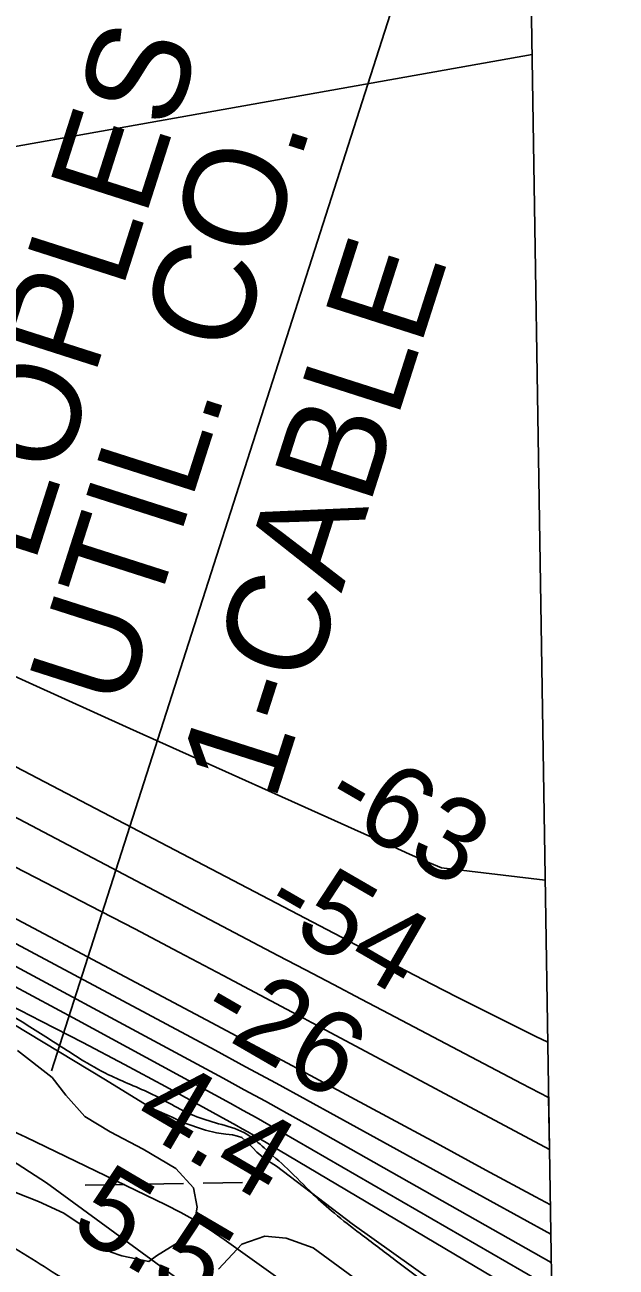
# Model space of a CAD drawing. Extents: x 3823584 to 3861785, y 301729 to 327625.
# Drawn here: x 3859138 to 3859619, y 315186 to 316196 of the extents above; entities that cross this region are included whole.
import ezdxf

# ---------------------------------------------------------------- set-up
doc = ezdxf.new("R2010")
doc.units = 0
for name, color, linetype in [('V-GRID-FRAM', 7, 'Continuous'), ('V-RIVR-EDGE', 7, 'Continuous'), ('V-RIVR-RANG', 7, 'Continuous'), ('V-ROAD-CNTR', 7, 'Continuous'), ('V-RRAP-FSHR', 7, 'Continuous'), ('V-SITE-VEGE', 7, 'Continuous'), ('V-TOPO-DPTH', 7, 'Continuous'), ('V-TOPO-MAJR', 7, 'Continuous'), ('V-TOPO-MINR', 7, 'Continuous'), ('V-TOPO-WATR', 7, 'Continuous'), ('V-UTIL-IDEN', 7, 'Continuous'), ('V-UTIL-LINE', 7, 'Continuous'), ('V-WETL-SWMP', 7, 'Continuous')]:
    doc.layers.add(name, color=color, linetype=linetype)

msp = doc.modelspace()

# ---------------------------------------------------------------- linework, layer by layer
at = {"layer": 'V-GRID-FRAM'}
msp.add_lwpolyline([(3827552.2, 325336), (3859397.3, 325827), (3859685.5, 307646.8), (3827824.6, 307155.6), (3827552.2, 325336)], dxfattribs=at)
at = {"layer": 'V-RIVR-EDGE'}
msp.add_spline([(3858317.7, 315780), (3858351.2, 315763.9), (3858404.6, 315738.5), (3858447.2, 315712.7), (3858466.2, 315703.4), (3858475.9, 315706.3), (3858480.3, 315706.3), (3858490.9, 315698.9), (3858511.8, 315687.7), (3858548.2, 315669.2), (3858579.2, 315656), (3858618.5, 315647.2), (3858641.8, 315644.2), (3858653, 315641.7), (3858679.6, 315625.6), (3858692.3, 315617.4), (3858707.3, 315613.9), (3858717.5, 315609), (3858749, 315590), (3858764, 315583.7), (3858797.5, 315571), (3858822.3, 315557.3), (3858913.9, 315506.6), (3858952.2, 315484.6), (3858986.2, 315465.6), (3859018.2, 315448), (3859056.5, 315429), (3859161.2, 315369), (3859205.9, 315342.2), (3859241.8, 315326.1), (3859277.7, 315308), (3859298, 315301.6), (3859318.4, 315293.8), (3859332.5, 315282.6), (3859351.4, 315265.6), (3859372.2, 315245.1), (3859389.6, 315229.5), (3859410.5, 315213), (3859439.1, 315191.5), (3859465.3, 315172.1), (3859491.9, 315156.4), (3859531.2, 315136), (3859569.9, 315110.2)], degree=3, dxfattribs=at)
at = {"layer": 'V-ROAD-CNTR'}
msp.add_spline([(3854116.1, 316942.4), (3854169.4, 316931.5), (3854298.8, 316901.8), (3854437.6, 316854.6), (3854560.5, 316798.2), (3854671.2, 316730.2), (3854747.1, 316675.9), (3854806.6, 316630), (3854875.8, 316567.3), (3854972.8, 316478), (3855148.5, 316306.8), (3855485, 315981.6), (3856075.1, 315410.1), (3856623.5, 314884.8), (3857154.5, 314370.4), (3857470.6, 314060.6), (3857747.4, 313795.6), (3858247.6, 313313.3), (3858629.5, 312940.3), (3859041.8, 312538.5), (3859429.8, 312165.7), (3859613.3, 311989.2)], degree=3, dxfattribs=at)
at = {"layer": 'V-RRAP-FSHR'}
msp.add_lwpolyline([(3854658.2, 317038.8), (3855055.6, 316908.9), (3855318.1, 316822.1), (3855583.2, 316740.1), (3855939.2, 316612.7), (3856284.7, 316542.4), (3856730.4, 316435.2), (3857161.4, 316287.6), (3857467.7, 316181.1), (3857666.8, 316121.7), (3857937.3, 315995.4), (3858110.9, 315906.2), (3858271.7, 315779.9), (3858542.3, 315651.1), (3859155.6, 315254.3), (3859569.7, 314951.3)], dxfattribs=at)
msp.add_spline([(3859199.7, 315156.7), (3859147, 315190.3), (3859034.9, 315259.3), (3858905.4, 315338.9), (3858720.3, 315435.2), (3858534, 315529.8), (3858283.8, 315662.9), (3858251.9, 315676.7), (3858219.9, 315676.2), (3858178.6, 315661.4), (3858158.5, 315651.3)], degree=3, dxfattribs=at)
at = {"layer": 'V-SITE-VEGE'}
for p, q in [((3859107.1, 315396.1), (3859203.4, 315338.1)), ((3859160.1, 315339.8), (3859131.8, 315361.8)), ((3859171.1, 315325.6), (3859160.1, 315339.8)), ((3859203.4, 315338.1), (3859241, 315314.9)), ((3859186.8, 315308.3), (3859171.1, 315325.6)), ((3859207.3, 315295.7), (3859186.8, 315308.3)), ((3859241, 315314.9), (3859257.6, 315307.6)), ((3859257.6, 315307.6), (3859266.4, 315303.3)), ((3859266.4, 315303.3), (3859284.9, 315297)), ((3859234, 315281.6), (3859207.3, 315295.7)), ((3859284.9, 315297), (3859293.7, 315295)), ((3859293.7, 315295), (3859301.2, 315293.9)), ((3859301.2, 315293.9), (3859306.8, 315293.3)), ((3859306.8, 315293.3), (3859310.8, 315292.3)), ((3859310.8, 315292.3), (3859314.2, 315291.1)), ((3859314.2, 315291.1), (3859317.1, 315288.8)), ((3859317.1, 315288.8), (3859320.9, 315285.1)), ((3859260.8, 315265.8), (3859234, 315281.6)), ((3859320.9, 315285.1), (3859323.2, 315282.6)), ((3859323.2, 315282.6), (3859326.6, 315279.1)), ((3859326.6, 315279.1), (3859333, 315273.8)), ((3859333, 315273.8), (3859342.4, 315267.8)), ((3859342.4, 315267.8), (3859404.1, 315220.9)), ((3859274.9, 315250.1), (3859260.8, 315265.8)), ((3859120.8, 315250.1), (3859149.1, 315239.1)), ((3859278.1, 315234.4), (3859274.9, 315250.1)), ((3859149.1, 315239.1), (3859169.5, 315229.6)), ((3859169.5, 315229.6), (3859183.7, 315220.2)), ((3859274.9, 315217.1), (3859278.1, 315234.4)), ((3859183.7, 315220.2), (3859194.7, 315209.2)), ((3859265.5, 315207.6), (3859274.9, 315217.1)), ((3859404.1, 315220.9), (3859513.3, 315143.4)), ((3859194.7, 315209.2), (3859207.3, 315198.2)), ((3859245, 315195), (3859265.5, 315207.6)), ((3859333.1, 315210.8), (3859314.2, 315204.5)), ((3859350.4, 315209.2), (3859333.1, 315210.8)), ((3859372.4, 315201.3), (3859350.4, 315209.2)), ((3859207.3, 315198.2), (3859216.7, 315195)), ((3859314.2, 315204.5), (3859295.4, 315184)), ((3859476.2, 315125.8), (3859372.4, 315201.3)), ((3859216.7, 315195), (3859238.7, 315190.3)), ((3859238.7, 315190.3), (3859245, 315195))]:
    msp.add_line(p, q, dxfattribs=at)
at = {"layer": 'V-TOPO-DPTH'}
msp.add_line((3859563.8, 315323.6), (3859564.5, 315281.5), dxfattribs=at)
for points in [[(3859566.6, 315149.2), (3859328.2, 315290.5), (3859323.7, 315293.1), (3859319.1, 315295.8), (3859314.6, 315298.3), (3859310, 315300.9), (3859252.3, 315332.5), (3859218.8, 315350.6), (3859185.1, 315368.4), (3859151.2, 315385.8), (3859117.2, 315403), (3858481.9, 315718.3), (3858476.2, 315721.1), (3858470.6, 315723.9), (3858464.9, 315726.7), (3858459.2, 315729.5), (3858418.3, 315749.8), (3858392.2, 315762.8), (3858366, 315775.7), (3858339.9, 315788.6), (3858313.8, 315801.6), (3857603.3, 316152.8)], [(3859565.2, 315236.5), (3859553.2, 315243), (3859512.8, 315264.6), (3859472.5, 315286.4), (3859432.2, 315308.1), (3859417.7, 315316), (3859384.7, 315333.8), (3859351.6, 315351.5), (3859318.5, 315369.2), (3859285.4, 315386.8), (3858561.1, 315771.1), (3858552.5, 315775.6), (3858543.8, 315780.1), (3858535.1, 315784.4), (3858526.4, 315788.7), (3858517.6, 315792.9), (3858508.8, 315797.1), (3858500, 315801.2), (3858491.2, 315805.3), (3858043.8, 316007.9)], [(3859565.2, 315236.5), (3859553.2, 315243), (3859512.8, 315264.6), (3859472.5, 315286.4), (3859432.2, 315308.1), (3859417.7, 315316), (3859384.7, 315333.8), (3859351.6, 315351.5), (3859318.5, 315369.2), (3859285.4, 315386.8), (3858561.1, 315771.1), (3858552.5, 315775.6), (3858543.8, 315780.1), (3858535.1, 315784.4), (3858526.4, 315788.7), (3858517.6, 315792.9), (3858508.8, 315797.1), (3858500, 315801.2), (3858491.2, 315805.3), (3858043.8, 316007.9)], [(3858247.7, 315986.5), (3858344.7, 315942.3), (3858484.8, 315877.9), (3858511.5, 315865.5), (3858538.1, 315853), (3858564.5, 315840.1), (3858590.9, 315827.1), (3858710.4, 315767.5), (3858796.4, 315724.3), (3858882.1, 315680.7), (3858967.6, 315636.6), (3859052.8, 315592.1), (3859343.6, 315439.2), (3859366.2, 315427.3), (3859388.8, 315415.4), (3859411.5, 315403.5), (3859434.1, 315391.6), (3859541.7, 315335.1), (3859563.8, 315323.6)], [(3859563.8, 315323.6), (3859541.7, 315335.1), (3859434.1, 315391.6), (3859411.5, 315403.5), (3859388.8, 315415.4), (3859366.2, 315427.3), (3859343.6, 315439.2), (3859052.8, 315592.1), (3858967.6, 315636.6), (3858882.1, 315680.7), (3858796.4, 315724.3), (3858710.4, 315767.5), (3858590.9, 315827.1), (3858564.5, 315840.1), (3858538.1, 315853), (3858511.5, 315865.5), (3858484.8, 315877.9), (3858344.7, 315942.3), (3858247.7, 315986.5)], [(3858244.8, 315953.7), (3858291.3, 315932.6), (3858337.8, 315911.3), (3858384.2, 315889.7), (3858430.5, 315867.9), (3858499.8, 315834.9), (3858511.3, 315829.4), (3858522.8, 315823.8), (3858534.2, 315818), (3858545.6, 315812.2), (3859155, 315498.2), (3859191.1, 315479.5), (3859227.2, 315460.7), (3859263.1, 315441.8), (3859299.1, 315422.8), (3859359.2, 315390.9), (3859365.1, 315387.8), (3859370.9, 315384.7), (3859376.8, 315381.6), (3859382.7, 315378.4), (3859564.5, 315281.5)], [(3859564.5, 315281.5), (3859382.7, 315378.4), (3859376.8, 315381.6), (3859370.9, 315384.7), (3859365.1, 315387.8), (3859359.2, 315390.9), (3859299.1, 315422.8), (3859263.1, 315441.8), (3859227.2, 315460.7), (3859191.1, 315479.5), (3859155, 315498.2), (3858545.6, 315812.2), (3858534.2, 315818), (3858522.8, 315823.8), (3858511.3, 315829.4), (3858499.8, 315834.9), (3858430.5, 315867.9), (3858384.2, 315889.7), (3858337.8, 315911.3), (3858291.3, 315932.6), (3858244.8, 315953.7)], [(3858211.5, 315889.3), (3858303.8, 315845.5), (3858442.3, 315779.6), (3858465.3, 315768.6), (3858488.2, 315757.6), (3858511.1, 315746.5), (3858533.9, 315735.3), (3858683.6, 315661.7), (3858780.9, 315613.1), (3858878, 315563.8), (3858974.4, 315513.5), (3859070.5, 315462.4), (3859299.1, 315339.4), (3859316.3, 315330), (3859333.6, 315320.6), (3859350.8, 315311), (3859367.9, 315301.4), (3859565.9, 315189.6)], [(3858211.5, 315889.3), (3858303.8, 315845.5), (3858442.3, 315779.6), (3858465.3, 315768.6), (3858488.2, 315757.6), (3858511.1, 315746.5), (3858533.9, 315735.3), (3858683.6, 315661.7), (3858780.9, 315613.1), (3858878, 315563.8), (3858974.4, 315513.5), (3859070.5, 315462.4), (3859299.1, 315339.4), (3859316.3, 315330), (3859333.6, 315320.6), (3859350.8, 315311), (3859367.9, 315301.4), (3859565.9, 315189.6)]]:
    msp.add_lwpolyline(points, dxfattribs=at)
at = {"layer": 'V-TOPO-MAJR'}
msp.add_lwpolyline([(3858712.6, 315810.9), (3859395.3, 315454), (3859401.4, 315450.8), (3859407.6, 315447.6), (3859413.7, 315444.4), (3859419.9, 315441.2), (3859448.4, 315426.3), (3859468.9, 315415.7), (3859489.4, 315405.2), (3859509.9, 315394.9), (3859530.5, 315384.6), (3859553.4, 315373.3), (3859563.1, 315368.6)], dxfattribs=at)
at = {"layer": 'V-TOPO-MINR'}
for points in [[(3858252.3, 316127.9), (3858518.2, 316020.1), (3858525.8, 316017), (3858533.5, 316014.1), (3858541.3, 316011.3), (3858549.1, 316008.6), (3858557, 316006.6), (3858564.9, 316005.4), (3858572.9, 316005.3), (3858581, 316006), (3858593.1, 316008), (3858607.4, 316009.9), (3858621.6, 316011.1), (3858635.9, 316011.5), (3858650.3, 316011.3), (3859550.4, 316171.5)], [(3858241.6, 316074.7), (3858309.3, 316046.6), (3858376.6, 316017.7), (3858443.8, 315988.3), (3858537.6, 315946.6), (3858557.6, 315937.6), (3858577.5, 315928.4), (3858597.4, 315919.1), (3858617.1, 315909.6), (3858791.9, 315824.9), (3858899.2, 315773.4), (3859006.8, 315722.6), (3859114.8, 315672.8), (3859223.2, 315623.5), (3859424.7, 315533.1), (3859437.7, 315527.3), (3859450.7, 315521.5), (3859463.7, 315515.9), (3859476.8, 315510.3), (3859561, 315500.2)], [(3858043.8, 316007.9), (3858491.2, 315805.3), (3858500, 315801.2), (3858508.8, 315797.1), (3858517.6, 315792.9), (3858526.4, 315788.7), (3858535.1, 315784.4), (3858543.8, 315780.1), (3858552.5, 315775.6), (3858561.1, 315771.1), (3859285.4, 315386.8), (3859318.5, 315369.2), (3859351.6, 315351.5), (3859384.7, 315333.8), (3859417.7, 315316), (3859432.2, 315308.1), (3859472.5, 315286.4), (3859512.8, 315264.6), (3859553.2, 315243), (3859565.2, 315236.5)], [(3858247.7, 315986.5), (3858344.7, 315942.3), (3858484.8, 315877.9), (3858511.5, 315865.5), (3858538.1, 315853), (3858564.5, 315840.1), (3858590.9, 315827.1), (3858710.4, 315767.5), (3858796.4, 315724.3), (3858882.1, 315680.7), (3858967.6, 315636.6), (3859052.8, 315592.1), (3859343.6, 315439.2), (3859366.2, 315427.3), (3859388.8, 315415.4), (3859411.5, 315403.5), (3859434.1, 315391.6), (3859541.7, 315335.1), (3859563.8, 315323.6)], [(3858244.8, 315953.7), (3858291.3, 315932.6), (3858337.8, 315911.3), (3858384.2, 315889.7), (3858430.5, 315867.9), (3858499.8, 315834.9), (3858511.3, 315829.4), (3858522.8, 315823.8), (3858534.2, 315818), (3858545.6, 315812.2), (3859155, 315498.2), (3859191.1, 315479.5), (3859227.2, 315460.7), (3859263.1, 315441.8), (3859299.1, 315422.8), (3859359.2, 315390.9), (3859365.1, 315387.8), (3859370.9, 315384.7), (3859376.8, 315381.6), (3859382.7, 315378.4), (3859564.5, 315281.5)], [(3858204.8, 315913), (3858432.7, 315807), (3858465.4, 315791.7), (3858498, 315776.3), (3858530.5, 315760.7), (3858562.9, 315744.9), (3858606.8, 315723.5), (3858660.9, 315696.6), (3858714.9, 315669.4), (3858768.6, 315641.5), (3858822.1, 315613.3), (3859292.6, 315362), (3859317.4, 315348.7), (3859342.2, 315335.3), (3859366.9, 315321.8), (3859391.6, 315308.3), (3859491.5, 315253.2), (3859565.6, 315212.5)], [(3858211.5, 315889.3), (3858303.8, 315845.5), (3858442.3, 315779.6), (3858465.3, 315768.6), (3858488.2, 315757.6), (3858511.1, 315746.5), (3858533.9, 315735.3), (3858683.6, 315661.7), (3858780.9, 315613.1), (3858878, 315563.8), (3858974.4, 315513.5), (3859070.5, 315462.4), (3859299.1, 315339.4), (3859316.3, 315330), (3859333.6, 315320.6), (3859350.8, 315311), (3859367.9, 315301.4), (3859565.9, 315189.6)], [(3858238.1, 315857.2), (3858298.4, 315828.1), (3858358.7, 315798.8), (3858451.1, 315753.9), (3858465.1, 315747.1), (3858479.1, 315740.2), (3858493.1, 315733.4), (3858507, 315726.5), (3858887, 315538.6), (3858960.9, 315501.6), (3859034.6, 315463.9), (3859107.7, 315425.5), (3859180.6, 315386.4), (3859304.9, 315319), (3859315.4, 315313.2), (3859325.9, 315307.4), (3859336.3, 315301.5), (3859346.8, 315295.5), (3859566.3, 315168.6)], [(3858260.1, 315685.8), (3858455.8, 315582.8), (3858531.4, 315544.2), (3858607.7, 315507), (3858685, 315471.9), (3858762.9, 315438.2), (3858847.6, 315402.8), (3858883.8, 315388.3), (3858920.2, 315374.4), (3858957, 315361.4), (3858994.1, 315349.1), (3859030.9, 315336.5), (3859067.4, 315322.9), (3859103.3, 315307.7), (3859138.7, 315291.5), (3859252.6, 315236.4), (3859264.8, 315230.1), (3859276.9, 315223.3), (3859288.6, 315216), (3859300, 315208.2), (3859503.8, 315062.6), (3859568.9, 315005.4)]]:
    msp.add_lwpolyline(points, dxfattribs=at)
at = {"layer": 'V-TOPO-WATR'}
msp.add_lwpolyline([(3857603.3, 316152.8), (3858313.8, 315801.6), (3858339.9, 315788.6), (3858366, 315775.7), (3858392.2, 315762.8), (3858418.3, 315749.8), (3858459.2, 315729.5), (3858464.9, 315726.7), (3858470.6, 315723.9), (3858476.2, 315721.1), (3858481.9, 315718.3), (3859117.2, 315403), (3859151.2, 315385.8), (3859185.1, 315368.4), (3859218.8, 315350.6), (3859252.3, 315332.5), (3859310, 315300.9), (3859314.6, 315298.3), (3859319.1, 315295.8), (3859323.7, 315293.1), (3859328.2, 315290.5), (3859566.6, 315149.2)], dxfattribs=at)
at = {"layer": 'V-UTIL-LINE'}
msp.add_line((3859544.4, 316545.6), (3859159.5, 315345.2), dxfattribs=at)
at = {"layer": 'V-WETL-SWMP'}
for p, q in [((3859107.1, 315396.1), (3859203.4, 315338.1)), ((3859203.4, 315338.1), (3859241, 315314.9)), ((3859241, 315314.9), (3859257.6, 315307.6)), ((3859257.6, 315307.6), (3859266.4, 315303.3)), ((3859266.4, 315303.3), (3859284.9, 315297)), ((3859284.9, 315297), (3859293.7, 315295)), ((3859293.7, 315295), (3859301.2, 315293.9)), ((3859301.2, 315293.9), (3859306.8, 315293.3)), ((3859306.8, 315293.3), (3859310.8, 315292.3)), ((3859310.8, 315292.3), (3859314.2, 315291.1)), ((3859314.2, 315291.1), (3859317.1, 315288.8)), ((3859317.1, 315288.8), (3859320.9, 315285.1)), ((3859320.9, 315285.1), (3859323.2, 315282.6)), ((3859323.2, 315282.6), (3859326.6, 315279.1)), ((3859326.6, 315279.1), (3859333, 315273.8)), ((3859333, 315273.8), (3859342.4, 315267.8)), ((3859342.4, 315267.8), (3859404.1, 315220.9)), ((3859187, 315252.5), (3859219, 315253)), ((3859235, 315253.2), (3859267, 315253.7)), ((3859283, 315254), (3859315, 315254.5)), ((3859404.1, 315220.9), (3859513.3, 315143.4))]:
    msp.add_line(p, q, dxfattribs=at)

# ---------------------------------------------------------------- texts
at = {"layer": 'V-RIVR-RANG'}
for s, rotation, p in [('-63', 329.9134, (3859377.6, 315557.9)), ('-54', 329.9134, (3859328.4, 315470.8)), ('-26', 329.9134, (3859276.9, 315385.1)), ('4.4', 329.6283, (3859223.2, 315301.1)), ('5.5', 329.6283, (3859172.9, 315214.7))]:
    msp.add_text(s, height=67, rotation=rotation, dxfattribs=at).set_placement(p)
at = {"layer": 'V-UTIL-IDEN'}
for s, p in [('PEOPLES', (3859122.8, 315685.8)), ('UTIL. CO.', (3859218.7, 315637.6)), ('1-CABLE', (3859340.8, 315562.9))]:
    msp.add_text(s, height=83, rotation=72.2472, dxfattribs=at).set_placement(p)

doc.saveas('drawing.dxf')
